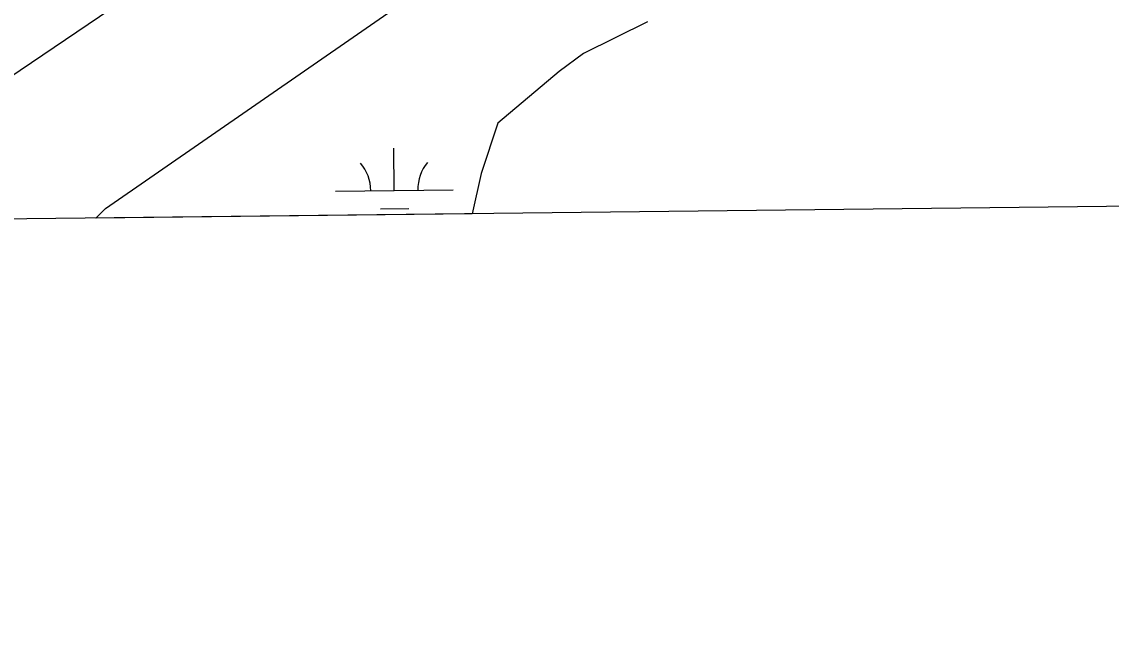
# Model space of a CAD drawing. Extents: x 3683613 to 3738215, y 469626 to 495384.
# Drawn here: x 3718136 to 3719061, y 475040 to 475560 of the extents above; entities that cross this region are included whole.
import ezdxf

# ---------------------------------------------------------------- set-up
doc = ezdxf.new("R2010")
doc.units = 0
for name, color, linetype in [('V-GRID-FRAM', 7, 'Continuous'), ('V-TOPO-SHOR', 7, 'Continuous'), ('V-WETL-SWMP', 7, 'Continuous')]:
    doc.layers.add(name, color=color, linetype=linetype)

msp = doc.modelspace()

# ---------------------------------------------------------------- linework, layer by layer
at = {"layer": 'V-GRID-FRAM'}
msp.add_lwpolyline([(3687651.68, 493221.84), (3719350.33, 493590.7), (3719569.83, 475409.35), (3687855.31, 475040.31), (3687651.68, 493221.84)], dxfattribs=at)
at = {"layer": 'V-TOPO-SHOR'}
for p, q in [((3718206.79, 475401.54), (3718591.07, 475667.62)), ((3718667.1, 475560.06), (3718612.84, 475533.29)), ((3718612.84, 475533.29), (3718592.06, 475517.89)), ((3718592.06, 475517.89), (3718540.13, 475473.98)), ((3718540.13, 475473.98), (3718525.84, 475431.41)), ((3718525.84, 475431.41), (3718518.3, 475397.11)), ((3718198.66, 475393.39), (3718206.79, 475401.54))]:
    msp.add_line(p, q, dxfattribs=at)
msp.add_lwpolyline([(3717868.16, 475806.45), (3717893.67, 475723.84), (3717950.86, 475594.13), (3717966.2, 475535.55), (3717978.76, 475509.04), (3717994.1, 475492.31), (3718009.44, 475479.75), (3718023.39, 475472.78), (3718034.55, 475472.78), (3718058.26, 475474.17), (3718094.52, 475492.31), (3718240.97, 475591.34), (3718331.95, 475664.79)], dxfattribs=at)
at = {"layer": 'V-WETL-SWMP'}
for p, q in [((3718206.79, 475401.54), (3718591.07, 475667.62)), ((3718667.1, 475560.06), (3718612.84, 475533.29)), ((3718612.84, 475533.29), (3718592.06, 475517.89)), ((3718592.06, 475517.89), (3718540.13, 475473.98)), ((3718540.13, 475473.98), (3718525.84, 475431.41)), ((3718452.1, 475416.94), (3718451.68, 475452.94)), ((3718525.84, 475431.41), (3718518.3, 475397.11)), ((3718402.11, 475416.36), (3718502.1, 475417.52)), ((3718198.66, 475393.39), (3718206.79, 475401.54)), ((3718440.28, 475401.37), (3718464.28, 475401.65)), ((3718518.3, 475397.11), (3718198.66, 475393.39))]:
    msp.add_line(p, q, dxfattribs=at)
for centre, start, end in [((3718396.86, 475416.77), 359.89486, 41.43852), ((3718507.34, 475418.06), 139.89486, 181.43852)]:
    msp.add_arc(centre, 35.25, start, end, dxfattribs=at)

doc.saveas('drawing.dxf')
